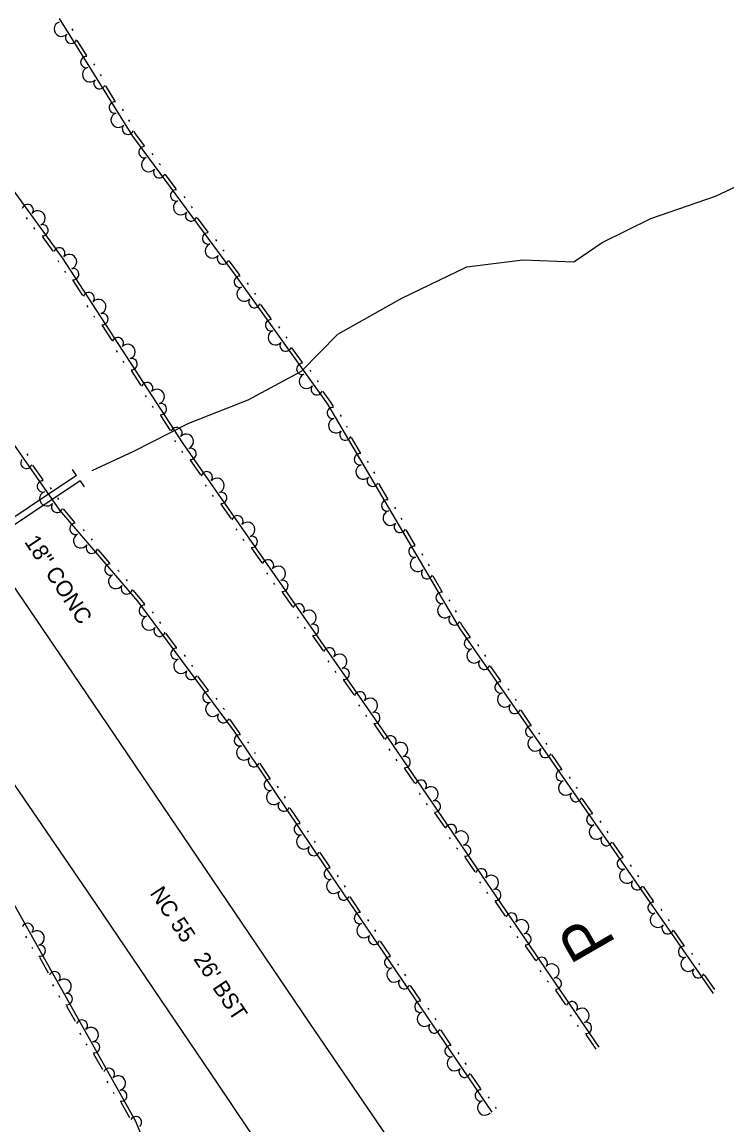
# Model space of a CAD drawing. Extents: x 2030130 to 2036320, y 723205 to 762423.
# Drawn here: x 2034546.3 to 2034708.1, y 759439.7 to 759692.6 of the extents above; entities that cross this region are included whole.
import ezdxf

# ---------------------------------------------------------------- set-up
doc = ezdxf.new("R2010")
doc.units = 0
for name, color, linetype in [('Draft_Station Labels Major', 7, 'Continuous'), ('Draft_Station Tics Major', 7, 'Continuous'), ('Draft_Station Tics Minor', 7, 'Continuous'), ('Old_Level_23', 7, 'Continuous'), ('Old_Level_26', 7, 'Continuous'), ('Prop Alignment Horizontal', 7, 'Continuous'), ('Prop Horizontal Alignment Ramp', 7, 'Continuous')]:
    doc.layers.add(name, color=color, linetype=linetype)

msp = doc.modelspace()

# ---------------------------------------------------------------- linework, layer by layer
at = {"layer": 'Draft_Station Labels Major'}
for points in [[(2034673.1, 759374.03), (2034641.13, 759420.91), (2034612.37, 759462.99), (2034584.85, 759503.64), (2034556.5, 759545.4), (2034528.56, 759586.42), (2034500.61, 759627.72), (2034473.04, 759669.67), (2034444.47, 759710.51), (2034416.72, 759751.28), (2034388.73, 759792.32), (2034360.74, 759833.62)], [(2034339.29, 759819.51), (2034367.32, 759778.28), (2034395.22, 759737.17), (2034423.09, 759695.79), (2034451.3, 759654.89), (2034478.88, 759613.26), (2034507.24, 759572.41), (2034535.18, 759531.29), (2034563.29, 759490.2), (2034591.25, 759449.01), (2034619.59, 759406.87), (2034651.36, 759359.7)]]:
    msp.add_lwpolyline(points, dxfattribs=at)
at = {"layer": 'Draft_Station Tics Major'}
for points in [[(2034554.79, 759693.45), (2034571.66, 759666.43), (2034595.23, 759634.52), (2034616.44, 759604.95), (2034646.82, 759553.43), (2034704.92, 759469.77)], [(2034557.75, 759691.03), (2034557.96, 759690.68)], [(2034558.92, 759688.38), (2034561.09, 759684.9)], [(2034678.77, 759457.52), (2034629.19, 759530.12), (2034583.17, 759596.15), (2034555.6, 759638.55), (2034539.74, 759660.23), (2034521.63, 759682.3), (2034514.16, 759684.91), (2034503.93, 759678.63), (2034505.67, 759667.12), (2034516.62, 759643.18), (2034535.47, 759608.43), (2034554.89, 759580.65), (2034572.81, 759559.81), (2034594.96, 759529.87), (2034615.86, 759498.85), (2034654.18, 759442.62)], [(2034562.74, 759683.03), (2034562.96, 759682.68)], [(2034564.27, 759680.59), (2034564.48, 759680.24)], [(2034565.44, 759677.94), (2034567.61, 759674.46)], [(2034569.26, 759672.59), (2034569.48, 759672.25)], [(2034570.78, 759670.16), (2034571, 759669.81)], [(2034571.96, 759667.51), (2034572.34, 759666.89), (2034574.31, 759664.23)], [(2034576.1, 759662.49), (2034576.34, 759662.16)], [(2034577.8, 759660.18), (2034578.05, 759659.85)], [(2034579.18, 759657.63), (2034581.62, 759654.33)], [(2034583.41, 759652.6), (2034583.65, 759652.27)], [(2034585.11, 759650.29), (2034585.36, 759649.96)], [(2034547.57, 759647.43), (2034547.33, 759647.77)], [(2034586.49, 759647.73), (2034588.93, 759644.43)], [(2034549.27, 759645.12), (2034549.03, 759645.45)], [(2034553.47, 759640.06), (2034551.05, 759643.37)], [(2034590.72, 759642.7), (2034590.96, 759642.37)], [(2034592.42, 759640.39), (2034592.67, 759640.06)], [(2034554.78, 759637.55), (2034554.58, 759637.86)], [(2034593.8, 759637.84), (2034595.89, 759635), (2034596.24, 759634.52)], [(2034556.34, 759635.14), (2034556.12, 759635.49)], [(2034560.27, 759629.86), (2034558.03, 759633.3)], [(2034598, 759632.76), (2034598.24, 759632.43)], [(2034599.68, 759630.43), (2034599.92, 759630.1)], [(2034561.49, 759627.24), (2034561.26, 759627.58)], [(2034601.02, 759627.86), (2034603.41, 759624.53)], [(2034563.05, 759624.83), (2034562.83, 759625.17)], [(2034566.97, 759619.55), (2034564.74, 759622.99)], [(2034605.17, 759622.76), (2034605.41, 759622.43)], [(2034606.85, 759620.43), (2034607.08, 759620.1)], [(2034568.19, 759616.92), (2034567.97, 759617.26)], [(2034608.19, 759617.86), (2034610.58, 759614.53)], [(2034569.76, 759614.51), (2034569.54, 759614.86)], [(2034573.68, 759609.24), (2034571.45, 759612.67)], [(2034612.34, 759612.77), (2034612.58, 759612.43)], [(2034614.02, 759610.43), (2034614.26, 759610.1)], [(2034574.9, 759606.61), (2034574.68, 759606.95)], [(2034615.36, 759607.86), (2034617.13, 759605.39), (2034617.7, 759604.42)], [(2034576.47, 759604.2), (2034576.24, 759604.54)], [(2034580.39, 759598.92), (2034578.15, 759602.36)], [(2034619.31, 759602.51), (2034619.52, 759602.15)], [(2034620.77, 759600.03), (2034620.97, 759599.68)], [(2034581.61, 759596.29), (2034581.39, 759596.64)], [(2034621.87, 759597.35), (2034623.95, 759593.82)], [(2034547.38, 759593.55), (2034547.61, 759593.21)], [(2034583.25, 759593.89), (2034583.01, 759594.22)], [(2034548.69, 759590.96), (2034551.04, 759587.6)], [(2034587.34, 759588.74), (2034584.99, 759592.1)], [(2034625.56, 759591.91), (2034625.77, 759591.55)], [(2034627.01, 759589.43), (2034627.22, 759589.08)], [(2034552.78, 759585.82), (2034553.02, 759585.48)], [(2034588.64, 759586.15), (2034588.41, 759586.49)], [(2034628.12, 759586.75), (2034630.2, 759583.22)], [(2034554.43, 759583.46), (2034554.66, 759583.13)], [(2034590.28, 759583.79), (2034590.05, 759584.13)], [(2034555.71, 759580.96), (2034558.38, 759577.85)], [(2034594.37, 759578.65), (2034592.03, 759582.01)], [(2034631.81, 759581.31), (2034632.01, 759580.96)], [(2034633.26, 759578.84), (2034633.47, 759578.48)], [(2034560.3, 759576.25), (2034560.56, 759575.94)], [(2034595.68, 759576.06), (2034595.44, 759576.39)], [(2034634.37, 759576.16), (2034636.45, 759572.62)], [(2034562.17, 759574.07), (2034562.44, 759573.76)], [(2034597.32, 759573.7), (2034597.08, 759574.04)], [(2034563.73, 759571.63), (2034566.4, 759568.52)], [(2034601.41, 759568.55), (2034599.06, 759571.92)], [(2034638.05, 759570.71), (2034638.26, 759570.36)], [(2034639.51, 759568.24), (2034639.72, 759567.89)], [(2034568.32, 759566.92), (2034568.59, 759566.61)], [(2034602.71, 759565.96), (2034602.48, 759566.3)], [(2034640.62, 759565.56), (2034642.7, 759562.03)], [(2034570.19, 759564.75), (2034570.46, 759564.44)], [(2034604.35, 759563.61), (2034604.12, 759563.94)], [(2034571.75, 759562.3), (2034573.45, 759560.32), (2034574.38, 759559.08)], [(2034608.44, 759558.46), (2034606.1, 759561.82)], [(2034644.3, 759560.11), (2034644.51, 759559.76)], [(2034576.17, 759557.34), (2034576.41, 759557.01)], [(2034609.75, 759555.87), (2034609.51, 759556.21)], [(2034645.76, 759557.64), (2034645.97, 759557.29)], [(2034577.88, 759555.03), (2034578.12, 759554.7)], [(2034611.39, 759553.51), (2034611.15, 759553.85)], [(2034646.87, 759554.96), (2034647.51, 759553.87), (2034649.09, 759551.59)], [(2034579.25, 759552.48), (2034581.69, 759549.19)], [(2034615.48, 759548.37), (2034613.13, 759551.73)], [(2034650.83, 759549.81), (2034651.07, 759549.47)], [(2034583.49, 759547.45), (2034583.73, 759547.12)], [(2034616.78, 759545.78), (2034616.55, 759546.11)], [(2034652.47, 759547.45), (2034652.71, 759547.11)], [(2034585.19, 759545.14), (2034585.44, 759544.82)], [(2034618.42, 759543.42), (2034618.19, 759543.76)], [(2034653.77, 759544.85), (2034656.11, 759541.49)], [(2034586.57, 759542.59), (2034589.01, 759539.3)], [(2034622.51, 759538.27), (2034620.17, 759541.64)], [(2034657.85, 759539.7), (2034658.09, 759539.36)], [(2034590.8, 759537.56), (2034591.05, 759537.23)], [(2034592.51, 759535.25), (2034592.76, 759534.92)], [(2034623.82, 759535.68), (2034623.58, 759536.02)], [(2034659.49, 759537.34), (2034659.72, 759537)], [(2034593.89, 759532.7), (2034595.63, 759530.35), (2034596.31, 759529.35)], [(2034625.46, 759533.33), (2034625.22, 759533.66)], [(2034660.79, 759534.75), (2034663.13, 759531.38)], [(2034629.53, 759528.18), (2034628.52, 759529.65), (2034627.2, 759531.54)], [(2034598.02, 759527.53), (2034598.25, 759527.19)], [(2034664.87, 759529.59), (2034665.1, 759529.26)], [(2034599.63, 759525.15), (2034599.85, 759524.81)], [(2034630.81, 759525.57), (2034630.58, 759525.91)], [(2034666.51, 759527.24), (2034666.74, 759526.9)], [(2034600.89, 759522.54), (2034603.18, 759519.14)], [(2034632.43, 759523.2), (2034632.2, 759523.54)], [(2034667.81, 759524.64), (2034670.15, 759521.28)], [(2034636.47, 759518.02), (2034634.15, 759521.4)], [(2034604.89, 759517.33), (2034605.12, 759516.99)], [(2034671.89, 759519.49), (2034672.12, 759519.15)], [(2034544.97, 759368.28), (2034519.62, 759388.26), (2034507.55, 759399.45), (2034503.31, 759406.6), (2034498.11, 759416.6), (2034497.43, 759424.62), (2034500.6, 759435.9), (2034503.15, 759445.18), (2034505.1, 759457.43), (2034504.57, 759469.06), (2034502.54, 759482.83), (2034501.29, 759493.73), (2034505.68, 759503.68), (2034511.5, 759511.58), (2034516.43, 759515.13), (2034527.13, 759508.33), (2034541.93, 759494.81), (2034557.48, 759466.95), (2034572.3, 759440.67), (2034585.41, 759409.2), (2034586.75, 759395.36)], [(2034606.5, 759514.95), (2034606.73, 759514.61)], [(2034637.75, 759515.41), (2034637.51, 759515.75)], [(2034673.53, 759517.13), (2034673.76, 759516.79)], [(2034607.76, 759512.34), (2034610.05, 759508.94)], [(2034639.36, 759513.04), (2034639.13, 759513.38)], [(2034674.82, 759514.54), (2034677.16, 759511.17)], [(2034643.4, 759507.86), (2034641.09, 759511.24)], [(2034678.91, 759509.38), (2034679.14, 759509.05)], [(2034611.77, 759507.12), (2034612, 759506.78)], [(2034613.37, 759504.74), (2034613.6, 759504.4)], [(2034644.68, 759505.25), (2034644.45, 759505.59)], [(2034680.54, 759507.02), (2034680.78, 759506.69)], [(2034646.3, 759502.88), (2034646.07, 759503.22)], [(2034681.84, 759504.43), (2034684.18, 759501.06)], [(2034614.63, 759502.13), (2034616.54, 759499.31), (2034616.93, 759498.74)], [(2034650.34, 759497.69), (2034648.03, 759501.08)], [(2034685.92, 759499.28), (2034686.16, 759498.94)], [(2034618.65, 759496.94), (2034618.88, 759496.6)], [(2034620.27, 759494.56), (2034620.5, 759494.23)], [(2034651.62, 759495.09), (2034651.39, 759495.43)], [(2034687.56, 759496.92), (2034687.8, 759496.58)], [(2034653.24, 759492.72), (2034653.01, 759493.06)], [(2034688.86, 759494.33), (2034691.2, 759490.96)], [(2034621.55, 759491.96), (2034623.85, 759488.57)], [(2034657.28, 759487.53), (2034654.97, 759490.92)], [(2034692.94, 759489.17), (2034693.17, 759488.84)], [(2034625.58, 759486.77), (2034625.81, 759486.43)], [(2034658.56, 759484.93), (2034658.33, 759485.27)], [(2034694.58, 759486.81), (2034694.81, 759486.48)], [(2034547.13, 759482.97), (2034547.33, 759482.61)], [(2034627.2, 759484.4), (2034627.43, 759484.06)], [(2034660.18, 759482.56), (2034659.95, 759482.9)], [(2034695.88, 759484.22), (2034698.22, 759480.85)], [(2034548.53, 759480.46), (2034548.73, 759480.1)], [(2034628.48, 759481.8), (2034630.78, 759478.41)], [(2034664.22, 759477.37), (2034661.9, 759480.76)], [(2034550.29, 759478.15), (2034552.29, 759474.57)], [(2034699.96, 759479.07), (2034700.19, 759478.73)], [(2034632.51, 759476.6), (2034632.74, 759476.27)], [(2034665.5, 759474.77), (2034665.27, 759475.11)], [(2034701.6, 759476.71), (2034701.83, 759476.37)], [(2034553.33, 759471.87), (2034553.53, 759471.51)], [(2034634.13, 759474.23), (2034634.36, 759473.89)], [(2034667.12, 759472.4), (2034666.88, 759472.74)], [(2034702.9, 759474.12), (2034705.24, 759470.75)], [(2034554.73, 759469.36), (2034554.93, 759469)], [(2034635.4, 759471.63), (2034637.71, 759468.24)], [(2034671.15, 759467.21), (2034668.84, 759470.6)], [(2034556.48, 759467.05), (2034556.76, 759466.55), (2034558.5, 759463.47)], [(2034639.44, 759466.44), (2034639.67, 759466.1)], [(2034672.44, 759464.61), (2034672.2, 759464.95)], [(2034641.06, 759464.06), (2034641.29, 759463.73)], [(2034674.05, 759462.24), (2034673.82, 759462.58)], [(2034559.55, 759460.77), (2034559.75, 759460.42)], [(2034642.33, 759461.46), (2034644.64, 759458.07)], [(2034678.09, 759457.05), (2034675.78, 759460.44)], [(2034560.96, 759458.27), (2034561.16, 759457.92)], [(2034562.73, 759455.97), (2034564.74, 759452.4)], [(2034646.37, 759456.27), (2034646.6, 759455.93)], [(2034647.98, 759453.9), (2034648.22, 759453.56)], [(2034565.79, 759449.7), (2034565.99, 759449.34)], [(2034649.26, 759451.3), (2034651.57, 759447.91)], [(2034567.2, 759447.2), (2034567.4, 759446.84)], [(2034568.97, 759444.9), (2034570.99, 759441.33)], [(2034653.3, 759446.11), (2034653.53, 759445.77)], [(2034654.91, 759443.73), (2034655.15, 759443.4)]]:
    msp.add_lwpolyline(points, dxfattribs=at)
for centre, radius, start, end in [((2034555.36, 759690.99), 1.69, 107.9555, 316.028), ((2034557.57, 759688.99), 1.3, 140.4267, 341.2233), ((2034561.05, 759683.42), 1.3, 82.7603, 283.5568), ((2034561.87, 759680.55), 1.69, 107.9555, 316.028), ((2034564.09, 759678.55), 1.3, 140.4267, 341.2233), ((2034567.57, 759672.99), 1.3, 82.7603, 283.5568), ((2034568.39, 759670.12), 1.69, 107.9555, 316.028), ((2034570.61, 759668.12), 1.3, 140.4267, 341.2233), ((2034574.38, 759662.75), 1.3, 87.2153, 288.0118), ((2034575.42, 759659.95), 1.69, 112.4105, 320.483), ((2034577.79, 759658.13), 1.3, 144.8817, 345.6783), ((2034581.69, 759652.85), 1.3, 87.2153, 288.0118), ((2034582.73, 759650.06), 1.69, 112.4105, 320.483), ((2034547.6, 759649.49), 1.3, 324.6117, 165.4082), ((2034549.95, 759647.65), 1.69, 292.1405, 140.213), ((2034585.1, 759648.24), 1.3, 144.8817, 345.6783), ((2034550.99, 759644.85), 1.3, 266.9452, 107.7418), ((2034589, 759642.96), 1.3, 87.2153, 288.0118), ((2034590.04, 759640.16), 1.69, 112.4105, 320.483), ((2034554.86, 759639.56), 1.3, 324.6117, 165.4082), ((2034557.17, 759637.63), 1.69, 289.0018, 137.0743), ((2034592.41, 759638.34), 1.3, 144.8817, 345.6783), ((2034558.05, 759634.78), 1.3, 263.8065, 104.6031), ((2034596.29, 759633.05), 1.3, 86.4168, 287.2134), ((2034597.29, 759630.24), 1.69, 111.6121, 319.6846), ((2034561.62, 759629.28), 1.3, 321.473, 162.2696), ((2034563.88, 759627.32), 1.69, 289.0018, 137.0743), ((2034599.63, 759628.38), 1.3, 144.0833, 344.8798), ((2034564.75, 759624.47), 1.3, 263.8065, 104.6031), ((2034603.46, 759623.05), 1.3, 86.4168, 287.2134), ((2034604.46, 759620.24), 1.69, 111.6121, 319.6846), ((2034568.33, 759618.97), 1.3, 321.473, 162.2696), ((2034570.58, 759617.01), 1.69, 289.0018, 137.0743), ((2034606.8, 759618.38), 1.3, 144.0833, 344.8798), ((2034571.46, 759614.15), 1.3, 263.8065, 104.6031), ((2034610.63, 759613.05), 1.3, 86.4168, 287.2134), ((2034611.63, 759610.24), 1.69, 111.6121, 319.6846), ((2034575.04, 759608.65), 1.3, 321.473, 162.2696), ((2034613.97, 759608.39), 1.3, 144.0833, 344.8798), ((2034577.29, 759606.69), 1.69, 289.0018, 137.0743), ((2034578.17, 759603.84), 1.3, 263.8065, 104.6031), ((2034617.62, 759602.94), 1.3, 81.2964, 282.093), ((2034618.37, 759600.05), 1.69, 106.4917, 314.5642), ((2034581.75, 759598.34), 1.3, 321.473, 162.2696), ((2034620.54, 759597.99), 1.3, 138.9629, 339.7595), ((2034583.99, 759596.41), 1.69, 290.8404, 138.9129), ((2034584.96, 759593.58), 1.3, 265.6452, 106.4417), ((2034623.87, 759592.34), 1.3, 81.2964, 282.093), ((2034547.31, 759591.5), 1.3, 143.3876, 344.1841), ((2034624.62, 759589.45), 1.69, 106.4917, 314.5642), ((2034588.71, 759588.2), 1.3, 323.3116, 164.1082), ((2034626.79, 759587.4), 1.3, 138.9629, 339.7595), ((2034551.07, 759586.12), 1.3, 85.7211, 286.5177), ((2034591.03, 759586.31), 1.69, 290.8404, 138.9129), ((2034552.04, 759583.3), 1.69, 110.9164, 318.9889), ((2034592, 759583.49), 1.3, 265.6452, 106.4417), ((2034554.36, 759581.41), 1.3, 143.3876, 344.1841), ((2034630.12, 759581.74), 1.3, 81.2964, 282.093), ((2034595.75, 759578.11), 1.3, 323.3116, 164.1082), ((2034630.87, 759578.85), 1.69, 106.4917, 314.5642), ((2034558.56, 759576.38), 1.3, 91.4608, 292.2574), ((2034598.06, 759576.22), 1.69, 290.8404, 138.9129), ((2034633.04, 759576.8), 1.3, 138.9629, 339.7595), ((2034559.81, 759573.67), 1.69, 116.6561, 324.7286), ((2034599.03, 759573.4), 1.3, 265.6452, 106.4417), ((2034562.3, 759572.03), 1.3, 149.1273, 349.9239), ((2034636.37, 759571.15), 1.3, 81.2964, 282.093), ((2034566.58, 759567.05), 1.3, 91.4608, 292.2574), ((2034602.78, 759568.01), 1.3, 323.3116, 164.1082), ((2034637.12, 759568.26), 1.69, 106.4917, 314.5642), ((2034567.83, 759564.34), 1.69, 116.6561, 324.7286), ((2034605.1, 759566.13), 1.69, 290.8404, 138.9129), ((2034639.29, 759566.2), 1.3, 138.9629, 339.7595), ((2034570.33, 759562.7), 1.3, 149.1273, 349.9239), ((2034606.07, 759563.3), 1.3, 265.6452, 106.4417), ((2034642.62, 759560.55), 1.3, 81.2964, 282.093), ((2034574.45, 759557.6), 1.3, 87.2679, 288.0645), ((2034609.82, 759557.92), 1.3, 323.3116, 164.1082), ((2034643.37, 759557.66), 1.69, 106.4917, 314.5642), ((2034575.5, 759554.8), 1.69, 112.4632, 320.5357), ((2034612.13, 759556.03), 1.69, 290.8404, 138.9129), ((2034645.54, 759555.6), 1.3, 138.9629, 339.7595), ((2034577.86, 759552.98), 1.3, 144.9344, 345.7309), ((2034613.1, 759553.21), 1.3, 265.6452, 106.4417), ((2034649.12, 759550.11), 1.3, 85.5469, 286.3435), ((2034581.77, 759547.71), 1.3, 87.2679, 288.0645), ((2034616.85, 759547.83), 1.3, 323.3116, 164.1082), ((2034650.09, 759547.29), 1.69, 110.7422, 318.8147), ((2034582.81, 759544.91), 1.69, 112.4632, 320.5357), ((2034619.17, 759545.94), 1.69, 290.8404, 138.9129), ((2034652.4, 759545.4), 1.3, 143.2134, 344.01), ((2034585.18, 759543.09), 1.3, 144.9344, 345.7309), ((2034620.14, 759543.12), 1.3, 265.6452, 106.4417), ((2034656.14, 759540.01), 1.3, 85.5469, 286.3435), ((2034589.08, 759537.82), 1.3, 87.2679, 288.0645), ((2034623.89, 759537.73), 1.3, 323.3116, 164.1082), ((2034657.1, 759537.18), 1.69, 110.7422, 318.8147), ((2034590.13, 759535.02), 1.69, 112.4632, 320.5357), ((2034626.2, 759535.85), 1.69, 290.8404, 138.9129), ((2034659.41, 759535.29), 1.3, 143.2134, 344.01), ((2034592.5, 759533.2), 1.3, 144.9344, 345.7309), ((2034627.17, 759533.02), 1.3, 265.6452, 106.4417), ((2034663.16, 759529.9), 1.3, 85.5469, 286.3435), ((2034596.31, 759527.87), 1.3, 84.73, 285.5266), ((2034630.9, 759527.62), 1.3, 322.7618, 163.5584), ((2034664.12, 759527.08), 1.69, 110.7422, 318.8147), ((2034597.24, 759525.03), 1.69, 109.9253, 317.9978), ((2034633.19, 759525.71), 1.69, 290.2906, 138.3631), ((2034666.43, 759525.19), 1.3, 143.2134, 344.01), ((2034599.52, 759523.1), 1.3, 142.3965, 343.193), ((2034634.14, 759522.88), 1.3, 265.0953, 105.8919), ((2034670.18, 759519.8), 1.3, 85.5469, 286.3435), ((2034603.19, 759517.66), 1.3, 84.73, 285.5266), ((2034637.84, 759517.46), 1.3, 322.7618, 163.5584), ((2034671.14, 759516.97), 1.69, 110.7422, 318.8147), ((2034604.11, 759514.82), 1.69, 109.9253, 317.9978), ((2034640.13, 759515.55), 1.69, 290.2906, 138.3631), ((2034673.45, 759515.08), 1.3, 143.2134, 344.01), ((2034606.39, 759512.9), 1.3, 142.3965, 343.193), ((2034641.07, 759512.72), 1.3, 265.0953, 105.8919), ((2034677.19, 759509.69), 1.3, 85.5469, 286.3435), ((2034610.06, 759507.46), 1.3, 84.73, 285.5266), ((2034644.77, 759507.3), 1.3, 322.7618, 163.5584), ((2034678.16, 759506.87), 1.69, 110.7422, 318.8147), ((2034610.98, 759504.62), 1.69, 109.9253, 317.9978), ((2034647.07, 759505.39), 1.69, 290.2906, 138.3631), ((2034680.47, 759504.98), 1.3, 143.2134, 344.01), ((2034613.27, 759502.7), 1.3, 142.3965, 343.193), ((2034648.01, 759502.56), 1.3, 265.0953, 105.8919), ((2034684.21, 759499.59), 1.3, 85.5469, 286.3435), ((2034616.94, 759497.26), 1.3, 85.047, 285.8436), ((2034651.71, 759497.14), 1.3, 322.7618, 163.5584), ((2034685.17, 759496.76), 1.69, 110.7422, 318.8147), ((2034617.88, 759494.43), 1.69, 110.2423, 318.3148), ((2034654.01, 759495.23), 1.69, 290.2906, 138.3631), ((2034687.49, 759494.87), 1.3, 143.2134, 344.01), ((2034620.18, 759492.52), 1.3, 142.7135, 343.51), ((2034654.95, 759492.4), 1.3, 265.0953, 105.8919), ((2034691.23, 759489.48), 1.3, 85.5469, 286.3435), ((2034623.87, 759487.09), 1.3, 85.047, 285.8436), ((2034658.65, 759486.98), 1.3, 322.7618, 163.5584), ((2034692.19, 759486.65), 1.69, 110.7422, 318.8147), ((2034547.61, 759484.64), 1.3, 317.5944, 158.391), ((2034624.81, 759484.26), 1.69, 110.2423, 318.3148), ((2034660.95, 759485.07), 1.69, 290.2906, 138.3631), ((2034694.5, 759484.76), 1.3, 143.2134, 344.01), ((2034549.72, 759482.53), 1.69, 285.1232, 133.1957), ((2034627.1, 759482.35), 1.3, 142.7135, 343.51), ((2034661.89, 759482.24), 1.3, 265.0953, 105.8919), ((2034550.4, 759479.63), 1.3, 259.928, 100.7245), ((2034698.25, 759479.38), 1.3, 85.5469, 286.3435), ((2034630.8, 759476.93), 1.3, 85.047, 285.8436), ((2034665.59, 759476.82), 1.3, 322.7618, 163.5584), ((2034699.21, 759476.55), 1.69, 110.7422, 318.8147), ((2034553.8, 759473.54), 1.3, 317.5944, 158.391), ((2034631.74, 759474.09), 1.69, 110.2423, 318.3148), ((2034667.88, 759474.91), 1.69, 290.2906, 138.3631), ((2034701.52, 759474.66), 1.3, 143.2134, 344.01), ((2034555.92, 759471.43), 1.69, 285.1232, 133.1957), ((2034634.03, 759472.18), 1.3, 142.7135, 343.51), ((2034668.83, 759472.08), 1.3, 265.0953, 105.8919), ((2034556.6, 759468.53), 1.3, 259.928, 100.7245), ((2034637.73, 759466.76), 1.3, 85.047, 285.8436), ((2034672.53, 759466.66), 1.3, 322.7618, 163.5584), ((2034638.67, 759463.93), 1.69, 110.2423, 318.3148), ((2034674.82, 759464.75), 1.69, 290.2906, 138.3631), ((2034560.02, 759462.45), 1.3, 317.8522, 158.6488), ((2034562.14, 759460.35), 1.69, 285.381, 133.4535), ((2034640.96, 759462.02), 1.3, 142.7135, 343.51), ((2034675.76, 759461.92), 1.3, 265.0953, 105.8919), ((2034562.84, 759457.45), 1.3, 260.1857, 100.9823), ((2034644.66, 759456.6), 1.3, 85.047, 285.8436), ((2034645.6, 759453.76), 1.69, 110.2423, 318.3148), ((2034566.26, 759451.37), 1.3, 317.8522, 158.6488), ((2034647.89, 759451.85), 1.3, 142.7135, 343.51), ((2034568.39, 759449.28), 1.69, 285.381, 133.4535), ((2034569.08, 759446.37), 1.3, 260.1857, 100.9823), ((2034651.59, 759446.43), 1.3, 85.047, 285.8436), ((2034652.53, 759443.59), 1.69, 110.2423, 318.3148), ((2034572.46, 759440.28), 1.3, 311.0445, 151.8411)]:
    msp.add_arc(centre, radius, start, end, dxfattribs=at)
at = {"layer": 'Draft_Station Tics Minor'}
for p, q in [((2034558.8, 759588.59), (2034557.89, 759589.95)), ((2034559.62, 759587.36), (2034560.53, 759586))]:
    msp.add_line(p, q, dxfattribs=at)
for points in [[(2034558.8, 759588.59), (2034493.08, 759544.72)], [(2034559.62, 759587.36), (2034493.9, 759543.49)]]:
    msp.add_lwpolyline(points, dxfattribs=at)
at = {"layer": 'Prop Alignment Horizontal'}
msp.add_lwpolyline([(2034562.44, 759589.75), (2034571.96, 759594.15), (2034584.6, 759600.58), (2034598.2, 759605.99), (2034610.48, 759612.57), (2034618.76, 759621.01), (2034633.51, 759629.31), (2034648.37, 759636.46), (2034661.24, 759638.07), (2034672.97, 759637.64), (2034679.45, 759642.08), (2034690.64, 759647.53), (2034705.47, 759652.65), (2034718.22, 759658.63), (2034733.83, 759668.36), (2034738.88, 759673.89), (2034750.51, 759684.18), (2034769.84, 759687.61), (2034781.17, 759688.26), (2034813.09, 759684.62), (2034824.67, 759686.89), (2034834.13, 759689.8)], dxfattribs=at)

# ---------------------------------------------------------------- texts
at = {"layer": 'Old_Level_23'}
msp.add_text("NC 55   26' BST", height=3.6909, rotation=303.5841, dxfattribs=at).set_placement((2034575.54, 759492.79))
at = {"layer": 'Old_Level_26'}
msp.add_text('18" CONC', height=3.691, rotation=303.5957, dxfattribs=at).set_placement((2034546.73, 759573.41))
at = {"layer": 'Prop Horizontal Alignment Ramp'}
msp.add_text('P', height=10.66, rotation=119.9336, dxfattribs=at).set_placement((2034682.78, 759481.28))

doc.saveas('drawing.dxf')
